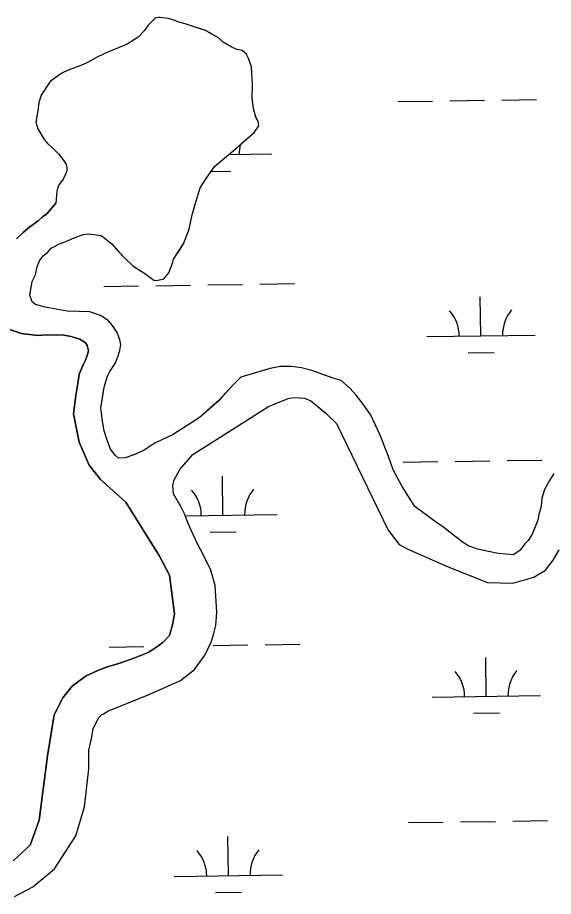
# Model space of a CAD drawing. Extents: x 3807117 to 3845308, y 337856 to 363736.
# Drawn here: x 3835369 to 3835863, y 356851 to 357662 of the extents above; entities that cross this region are included whole.
import ezdxf

# ---------------------------------------------------------------- set-up
doc = ezdxf.new("R2010")
doc.units = 0
doc.layers.add('V-TOPO-SHOR', color=7, linetype='Continuous')
doc.layers.add('V-WETL-SWMP', color=7, linetype='Continuous')

msp = doc.modelspace()

# ---------------------------------------------------------------- linework, layer by layer
at = {"layer": 'V-TOPO-SHOR'}
msp.add_line((3835395.84, 357480.65), (3835403.95, 357490.72), dxfattribs=at)
for points in [[(3835434.31, 357462.43), (3835445.77, 357460.61), (3835455.81, 357453.05), (3835461.68, 357446.43), (3835467.01, 357440.32), (3835474.97, 357432.71), (3835486.04, 357425.68), (3835490.79, 357422.16), (3835494.48, 357419.65), (3835497.09, 357419.18), (3835503.81, 357420.89), (3835508.36, 357426.19), (3835511.79, 357435.1), (3835512.75, 357438.76), (3835518.77, 357448.24), (3835521.78, 357452.98), (3835527.18, 357466.61), (3835530, 357479.66), (3835532.87, 357490.63), (3835537.23, 357504.76), (3835542.75, 357513.19), (3835550.79, 357524.8), (3835565.58, 357537.08), (3835586.97, 357555.74), (3835591.5, 357562.08), (3835590.89, 357566.22), (3835588.73, 357569.8), (3835586.47, 357578.07), (3835585.22, 357587.39), (3835585.45, 357599.85), (3835584.56, 357616.46), (3835581.79, 357624.18), (3835579.62, 357628.29), (3835575.91, 357631.32), (3835571.22, 357632.26), (3835565.97, 357634.73), (3835558.59, 357639.24), (3835553.3, 357643.79), (3835547.51, 357646.78), (3835542.25, 357649.78), (3835538.06, 357651.24), (3835530.74, 357653.67), (3835523.41, 357656.1), (3835516.62, 357658.03), (3835514, 357659.01), (3835507.72, 357660.94), (3835500.43, 357661.82), (3835498.87, 357661.78), (3835495.77, 357661.19), (3835489.16, 357654.81), (3835485.64, 357649.54), (3835480.06, 357643.7), (3835469.82, 357637.23), (3835449.75, 357628.99), (3835441.02, 357624.63), (3835433.33, 357620.3), (3835427.16, 357617.57), (3835415.31, 357613.15), (3835409.66, 357610.42), (3835403.53, 357606.12), (3835398.92, 357602.91), (3835390.38, 357590.25), (3835388.46, 357583.45), (3835387.59, 357575.64), (3835386.68, 357570.43), (3835385.75, 357565.21), (3835387.45, 357559.02), (3835393.39, 357549.28), (3835396.59, 357545.2), (3835401.89, 357540.65), (3835406.67, 357536.08), (3835410.95, 357530.46), (3835413.64, 357526.37), (3835414.22, 357523.79), (3835414.29, 357520.67), (3835413.31, 357518.05), (3835410.83, 357512.8), (3835407.3, 357508.05), (3835405.8, 357505.42), (3835404.86, 357501.24), (3835403.95, 357490.72)], [(3835367.72, 357457.62), (3835373.84, 357463.48), (3835379.96, 357468.83), (3835387.66, 357474.21), (3835391.74, 357477.95), (3835395.84, 357480.65)], [(3835461.84, 357255.35), (3835459.19, 357257.89), (3835454.39, 357263.49), (3835451.06, 357272.76), (3835448.81, 357280.5), (3835447.05, 357289.29), (3835445.73, 357301.72), (3835447.09, 357310.58), (3835448.46, 357318.92), (3835449.4, 357323.09), (3835451.82, 357330.94), (3835453.8, 357335.14), (3835458.83, 357342.52), (3835461.28, 357348.8), (3835463.23, 357354.56), (3835464.14, 357360.29), (3835463.01, 357364.42), (3835460.78, 357371.12), (3835456.47, 357377.77), (3835452.21, 357382.35), (3835445.36, 357386.87), (3835435.42, 357390.28), (3835414.64, 357390.85), (3835394.3, 357394.54), (3835385.42, 357396.94), (3835382.25, 357399.46), (3835380.03, 357405.64), (3835382.34, 357418.16), (3835385.32, 357424.45), (3835386.7, 357432.28), (3835389.16, 357438.04), (3835392.7, 357442.28), (3835396.28, 357444.96), (3835399.81, 357449.19), (3835407.52, 357453), (3835414.72, 357455.76), (3835419.35, 357457.94)], [(3835419.35, 357457.94), (3835429.13, 357461.8), (3835434.31, 357462.43)], [(3835364.57, 356883.68), (3835380.39, 356898.1), (3835388.72, 356921.2), (3835396.22, 356980.74), (3835402.66, 357018.38), (3835410.63, 357034.18), (3835419.25, 357044.79), (3835425.39, 357049.61), (3835432.05, 357054.45), (3835442.87, 357059.38), (3835451.65, 357062.71), (3835463.03, 357066.09), (3835476.98, 357071.09), (3835489.36, 357076.06), (3835496.03, 357080.38), (3835502.69, 357085.21), (3835508.8, 357091.6), (3835511.7, 357101.56), (3835513.55, 357111.49), (3835509.1, 357147.33), (3835499.85, 357164.82), (3835468.52, 357214.63), (3835445.14, 357235.45), (3835434.94, 357248.76), (3835425.61, 357269.9), (3835420.32, 357296.33), (3835422.55, 357313.05), (3835424.38, 357324.03), (3835425.74, 357332.91), (3835429.2, 357341.32), (3835431.2, 357345.01), (3835432.67, 357349.21), (3835434.11, 357354.45), (3835432.96, 357359.11), (3835431.34, 357361.68), (3835429.23, 357363.19), (3835426.06, 357365.2), (3835418.19, 357367.63), (3835409.83, 357369), (3835404.62, 357368.88), (3835395.76, 357369.2), (3835387.45, 357368.49), (3835379.61, 357369.36), (3835372.3, 357370.24), (3835361.28, 357374.15)], [(3835863.55, 357241.08), (3835859.54, 357234.75), (3835855.05, 357226.35), (3835852.64, 357218.5), (3835851.77, 357210.69), (3835849.86, 357203.38), (3835848.94, 357198.17), (3835846.97, 357193.45), (3835843.53, 357185.06), (3835840.02, 357179.27), (3835836.98, 357176.09), (3835832.44, 357170.27), (3835826.31, 357165.98), (3835812.25, 357167.22), (3835803.39, 357169.1), (3835793.47, 357171.47), (3835784.57, 357174.38), (3835778.77, 357178.41), (3835768.2, 357186.48), (3835761.86, 357191.52), (3835756.58, 357195.04), (3835735.46, 357210.66), (3835723.62, 357229.08), (3835715.48, 357244.48), (3835711.05, 357256.84), (3835703.34, 357276.39), (3835694.61, 357294.89), (3835687.63, 357305.12), (3835681.21, 357313.28), (3835675.35, 357319.9), (3835667.4, 357326.99), (3835659.04, 357329.4), (3835649.62, 357332.82), (3835640.19, 357336.24), (3835630.79, 357338.62), (3835621.41, 357339.97), (3835611.03, 357339.73), (3835601.73, 357337.96), (3835594.51, 357335.72), (3835574.9, 357330.09), (3835566.78, 357322.11), (3835554.62, 357308.34), (3835536.29, 357292.35), (3835512.23, 357277.26), (3835495.28, 357269.09), (3835485.56, 357262.64), (3835476.82, 357258.81), (3835468.07, 357255.49), (3835461.84, 357255.35)], [(3835365.83, 356850.91), (3835382.82, 356859.62), (3835402.75, 356876.22), (3835422.37, 356906.86), (3835430.62, 356933.61), (3835434.51, 356968.58), (3835434.64, 356985.77), (3835437, 356996.76), (3835438.36, 357005.65), (3835443.34, 357015.65), (3835446.39, 357018.85), (3835447.94, 357019.4), (3835452.57, 357022.11), (3835464.95, 357027.08), (3835490.75, 357037.55), (3835519.11, 357050.17), (3835531.9, 357060.36), (3835540.99, 357072.54), (3835546.97, 357084.65), (3835549.89, 357093.57), (3835551.81, 357100.91), (3835552.58, 357112.9), (3835550.97, 357137.86), (3835547.01, 357151.83), (3835539.91, 357166.25), (3835535.02, 357175.51), (3835530.64, 357184.79), (3835526.24, 357195.1), (3835522.92, 357203.88), (3835519.66, 357210.05), (3835512.61, 357222.4), (3835511.92, 357229.67), (3835513.35, 357235.43), (3835518.35, 357244.92), (3835523.93, 357251.29), (3835530.53, 357258.73), (3835600.35, 357303.01), (3835618.41, 357310.19), (3835623.6, 357311.35), (3835628.81, 357310.95), (3835633.51, 357310.53), (3835639.29, 357308.06), (3835653.08, 357296.91), (3835663.2, 357287.25), (3835710.73, 357188.86), (3835720.93, 357175.55), (3835728.3, 357171.55), (3835766.7, 357154.72), (3835802.43, 357140.43)], [(3835802.43, 357140.43), (3835825.88, 357139.92), (3835845.02, 357145.56), (3835855.81, 357152.05), (3835862.89, 357161.06), (3835868.41, 357170.56)]]:
    msp.add_lwpolyline(points, dxfattribs=at)
at = {"layer": 'V-WETL-SWMP'}
for p, q in [((3835719.66, 357584.26), (3835751.66, 357584.74)), ((3835767.65, 357584.98), (3835799.65, 357585.46)), ((3835815.65, 357585.7), (3835847.64, 357586.18)), ((3835563.67, 357535.49), (3835603.3, 357536.09)), ((3835547.34, 357519.81), (3835565.54, 357520.09)), ((3835448.28, 357413.68), (3835480.27, 357414.16)), ((3835496.27, 357414.4), (3835528.27, 357414.88)), ((3835544.27, 357415.12), (3835576.26, 357415.6)), ((3835592.26, 357415.84), (3835624.26, 357416.32)), ((3835796.31, 357368.15), (3835795.77, 357404.14)), ((3835746.32, 357367.4), (3835846.31, 357368.89)), ((3835784.55, 357352.54), (3835808.54, 357352.9)), ((3835724.64, 357251.63), (3835756.64, 357252.11)), ((3835772.64, 357252.35), (3835804.63, 357252.83)), ((3835820.63, 357253.06), (3835852.63, 357253.54)), ((3835558.29, 357202.7), (3835557.75, 357238.7)), ((3835523.56, 357202.18), (3835608.29, 357203.45)), ((3835546.53, 357187.09), (3835570.52, 357187.45)), ((3835453.26, 357081.04), (3835485.26, 357081.52)), ((3835549.25, 357082.48), (3835581.25, 357082.96)), ((3835597.24, 357083.2), (3835629.24, 357083.68)), ((3835801.3, 357035.51), (3835800.76, 357071.5)), ((3835751.3, 357034.76), (3835851.29, 357036.26)), ((3835789.53, 357019.9), (3835813.53, 357020.26)), ((3835729.63, 356918.99), (3835761.62, 356919.47)), ((3835777.62, 356919.71), (3835809.62, 356920.19)), ((3835825.62, 356920.43), (3835857.61, 356920.91)), ((3835563.28, 356870.06), (3835562.74, 356906.06)), ((3835513.28, 356869.31), (3835613.27, 356870.81)), ((3835551.51, 356854.45), (3835575.51, 356854.81))]:
    msp.add_line(p, q, dxfattribs=at)
for points in [[(3835659.04, 357329.4), (3835640.19, 357336.24), (3835630.79, 357338.62), (3835621.41, 357339.97), (3835611.03, 357339.73), (3835601.73, 357337.96), (3835594.51, 357335.72), (3835574.9, 357330.09), (3835566.78, 357322.11), (3835554.63, 357308.34), (3835536.29, 357292.35), (3835512.23, 357277.26), (3835495.28, 357269.09), (3835485.56, 357262.64), (3835476.82, 357258.81), (3835468.07, 357255.49), (3835461.84, 357255.35), (3835459.19, 357257.89), (3835454.39, 357263.49), (3835451.06, 357272.76), (3835448.81, 357280.5), (3835447.05, 357289.29), (3835445.73, 357301.72), (3835448.46, 357318.92), (3835449.4, 357323.09), (3835451.82, 357330.94), (3835453.8, 357335.14), (3835458.83, 357342.52), (3835461.28, 357348.8), (3835463.23, 357354.56), (3835464.14, 357360.29), (3835463, 357364.42), (3835460.78, 357371.12), (3835456.47, 357377.78), (3835452.21, 357382.35), (3835445.36, 357386.87), (3835435.42, 357390.28), (3835414.64, 357390.85), (3835394.3, 357394.54), (3835385.42, 357396.94), (3835382.25, 357399.46), (3835380.03, 357405.64), (3835382.34, 357418.16), (3835385.32, 357424.46), (3835386.7, 357432.28), (3835389.16, 357438.04), (3835392.7, 357442.28), (3835396.27, 357444.95), (3835399.81, 357449.19), (3835407.52, 357453), (3835414.72, 357455.76), (3835419.35, 357457.94), (3835429.13, 357461.79), (3835434.31, 357462.43), (3835445.77, 357460.61), (3835455.81, 357453.05), (3835467.01, 357440.32), (3835474.97, 357432.71), (3835486.04, 357425.69), (3835490.79, 357422.16), (3835494.48, 357419.65), (3835497.09, 357419.18), (3835503.81, 357420.89), (3835508.36, 357426.19), (3835511.79, 357435.1), (3835512.75, 357438.76), (3835521.78, 357452.98), (3835527.18, 357466.61), (3835530, 357479.66), (3835532.87, 357490.63), (3835537.23, 357504.75), (3835542.75, 357513.19), (3835550.79, 357524.8), (3835565.58, 357537.08), (3835586.97, 357555.74), (3835591.5, 357562.08), (3835590.89, 357566.22), (3835588.73, 357569.8), (3835586.47, 357578.06), (3835585.22, 357587.39), (3835585.45, 357599.85), (3835584.56, 357616.46), (3835581.79, 357624.18), (3835579.62, 357628.29), (3835575.91, 357631.32), (3835571.22, 357632.26), (3835565.97, 357634.73), (3835558.59, 357639.24), (3835553.3, 357643.79), (3835547.52, 357646.78), (3835542.25, 357649.78), (3835523.41, 357656.1), (3835516.62, 357658.03), (3835514, 357659.01), (3835507.72, 357660.94), (3835500.43, 357661.82), (3835498.87, 357661.78), (3835495.77, 357661.19), (3835489.16, 357654.81), (3835485.65, 357649.54), (3835480.06, 357643.7)], [(3835480.06, 357643.7), (3835469.82, 357637.23), (3835449.75, 357628.99), (3835441.02, 357624.63), (3835433.33, 357620.3), (3835427.16, 357617.57), (3835415.31, 357613.14), (3835409.66, 357610.42), (3835398.92, 357602.91), (3835390.38, 357590.25), (3835388.46, 357583.45), (3835387.59, 357575.64), (3835385.75, 357565.21), (3835387.45, 357559.02), (3835393.39, 357549.28), (3835396.59, 357545.2), (3835401.89, 357540.65), (3835406.67, 357536.08), (3835410.95, 357530.46), (3835413.64, 357526.37), (3835414.22, 357523.78), (3835414.29, 357520.67), (3835413.31, 357518.05), (3835410.83, 357512.8), (3835407.3, 357508.05), (3835405.8, 357505.41), (3835404.86, 357501.24), (3835403.95, 357490.72), (3835395.84, 357480.65), (3835391.74, 357477.95), (3835387.66, 357474.21), (3835379.97, 357468.83), (3835373.84, 357463.48), (3835367.72, 357457.62)], [(3835361.28, 357374.15), (3835372.3, 357370.23), (3835379.61, 357369.36), (3835387.45, 357368.49), (3835395.76, 357369.2), (3835404.62, 357368.88), (3835409.83, 357369), (3835418.19, 357367.63), (3835426.06, 357365.2), (3835429.23, 357363.19), (3835431.34, 357361.68), (3835432.96, 357359.11), (3835434.11, 357354.45), (3835432.67, 357349.21), (3835431.2, 357345.01), (3835429.2, 357341.32), (3835425.74, 357332.91), (3835424.38, 357324.03), (3835422.55, 357313.05), (3835420.32, 357296.33), (3835425.61, 357269.9), (3835434.94, 357248.76), (3835445.14, 357235.45), (3835468.52, 357214.63), (3835499.85, 357164.82), (3835509.1, 357147.33), (3835513.55, 357111.5), (3835511.7, 357101.56), (3835508.8, 357091.6), (3835502.69, 357085.21), (3835496.03, 357080.38), (3835489.36, 357076.06), (3835476.98, 357071.09), (3835463.03, 357066.09), (3835451.65, 357062.71), (3835442.87, 357059.38), (3835432.05, 357054.45), (3835425.39, 357049.61), (3835419.25, 357044.79), (3835410.63, 357034.18), (3835402.66, 357018.38), (3835396.22, 356980.74), (3835388.72, 356921.2), (3835380.39, 356898.1), (3835364.57, 356883.68)], [(3835863.55, 357241.08), (3835859.54, 357234.76), (3835855.06, 357226.35), (3835852.64, 357218.5), (3835851.77, 357210.69), (3835849.86, 357203.38), (3835848.94, 357198.17), (3835843.53, 357185.06), (3835840.02, 357179.27), (3835836.98, 357176.09), (3835832.44, 357170.27), (3835826.3, 357165.98), (3835812.26, 357167.22), (3835803.39, 357169.1), (3835793.47, 357171.47), (3835784.57, 357174.38), (3835778.77, 357178.41), (3835768.2, 357186.47), (3835761.86, 357191.52), (3835756.58, 357195.04), (3835735.46, 357210.66), (3835723.62, 357229.08), (3835715.48, 357244.48), (3835711.05, 357256.84), (3835703.34, 357276.4), (3835694.61, 357294.89), (3835687.63, 357305.12), (3835681.21, 357313.28), (3835675.35, 357319.9), (3835667.4, 357326.99), (3835659.04, 357329.4)], [(3835365.83, 356850.91), (3835382.82, 356859.62), (3835402.75, 356876.22), (3835422.37, 356906.86), (3835430.62, 356933.61), (3835434.51, 356968.59), (3835434.64, 356985.77), (3835437, 356996.76), (3835438.36, 357005.65), (3835443.34, 357015.65), (3835446.39, 357018.85), (3835447.94, 357019.4), (3835452.57, 357022.11), (3835490.75, 357037.55), (3835519.11, 357050.17), (3835531.9, 357060.36), (3835540.99, 357072.54), (3835546.97, 357084.65), (3835549.89, 357093.57), (3835551.81, 357100.91), (3835552.58, 357112.9), (3835550.97, 357137.86), (3835547.01, 357151.83), (3835539.91, 357166.25), (3835535.02, 357175.51), (3835530.64, 357184.79), (3835526.24, 357195.1), (3835522.92, 357203.88), (3835519.66, 357210.06), (3835512.61, 357222.39), (3835511.92, 357229.67), (3835513.35, 357235.43), (3835518.35, 357244.92), (3835530.53, 357258.73), (3835600.35, 357303.01), (3835618.41, 357310.19), (3835623.6, 357311.35), (3835633.51, 357310.53), (3835639.29, 357308.06), (3835653.08, 357296.92), (3835663.2, 357287.25), (3835710.73, 357188.86), (3835720.92, 357175.55), (3835728.3, 357171.56), (3835766.7, 357154.72), (3835802.43, 357140.43), (3835825.88, 357139.92), (3835845.02, 357145.56), (3835855.81, 357152.05), (3835862.89, 357161.06), (3835868.41, 357170.56)]]:
    msp.add_lwpolyline(points, dxfattribs=at)
for centre, start, end in [((3835608.54, 357536.64), 166.94378, 181.63019), ((3835741.07, 357367.79), 0.08653, 41.63019), ((3835851.54, 357369.45), 140.08653, 181.63019), ((3835503.05, 357202.35), 0.08653, 41.63019), ((3835613.52, 357204), 140.08653, 181.63019), ((3835746.05, 357035.15), 0.08653, 41.63019), ((3835856.53, 357036.81), 140.08653, 181.63019), ((3835508.03, 356869.71), 0.08653, 41.63019), ((3835618.51, 356871.36), 140.08653, 181.63019)]:
    msp.add_arc(centre, 35.25, start, end, dxfattribs=at)

doc.saveas('drawing.dxf')
